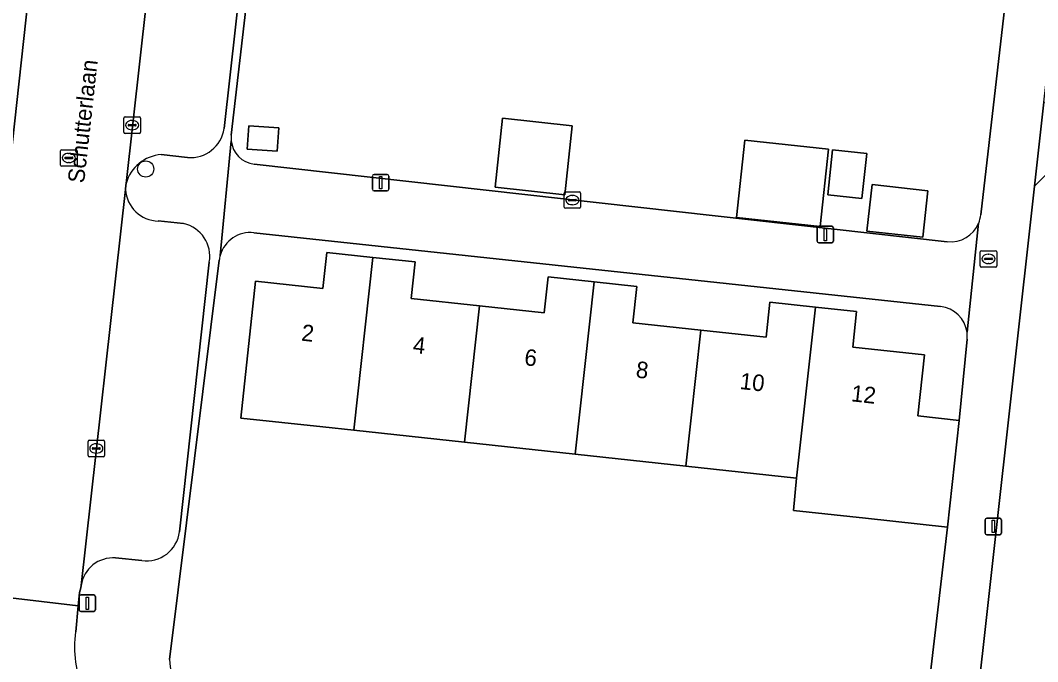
# Model space of a CAD drawing. Extents: x 161928 to 163071, y 386474 to 387428.
# Drawn here: x 162671 to 162732.7, y 386938.9 to 386977.8 of the extents above; entities that cross this region are included whole.
import ezdxf

# ---------------------------------------------------------------- set-up
doc = ezdxf.new("R2010")
doc.units = 0
for name, color, linetype in [('IMGEO_Boom', 7, 'Continuous'), ('IMGEO_Erf', 7, 'Continuous'), ('IMGEO_Groenvoorziening', 7, 'Continuous'), ('IMGEO_Kolk', 7, 'Continuous'), ('IMGEO_Lichtmast', 7, 'Continuous'), ('IMGEO_Openbare_ruimte_label', 7, 'Continuous'), ('IMGEO_Pand', 7, 'Continuous'), ('IMGEO_Pand_nummerreeks', 7, 'Continuous'), ('IMGEO_Parkeervlak_open', 7, 'Continuous'), ('IMGEO_Rijbaan_lokaal_open', 7, 'Continuous'), ('IMGEO_Rioolput', 7, 'Continuous'), ('IMGEO_Voetpad_halfverhard', 7, 'Continuous'), ('IMGEO_Voetpad_open', 7, 'Continuous')]:
    doc.layers.add(name, color=color, linetype=linetype)

msp = doc.modelspace()

# ---------------------------------------------------------------- linework, layer by layer
at = {"layer": 'IMGEO_Boom'}
msp.add_circle((162678.618, 386968.779), 0.489, dxfattribs=at)
at = {"layer": 'IMGEO_Erf'}
for points in [[(162686.384, 386993.137), (162683.804, 386970.821)], [(162729.239, 386965.998), (162731.775, 386987.949)], [(162685.19, 386969.078), (162727.203, 386964.376)], [(162726.797, 386960.449), (162685.174, 386964.917)], [(162685.279, 386961.984), (162689.362, 386961.541), (162689.599, 386963.726), (162692.388, 386963.423), (162694.959, 386963.144), (162694.719, 386960.933), (162698.855, 386960.485), (162702.781, 386960.059), (162703.017, 386962.235), (162705.805, 386961.933), (162708.395, 386961.652), (162708.157, 386959.463), (162712.275, 386959.016), (162716.232, 386958.587), (162716.462, 386960.71), (162719.218, 386960.411), (162721.708, 386960.141), (162721.474, 386957.985), (162725.819, 386957.514), (162725.418, 386953.813), (162727.924, 386953.541), (162728.413, 386958.474)], [(162683.07, 386963.249), (162680.587, 386943.275), (162680.063, 386939.055)], [(162724.846, 386926.688), (162727.223, 386947.077), (162722.253, 386947.616), (162717.889, 386948.089), (162718.076, 386950.035), (162711.367, 386950.762), (162704.656, 386951.49), (162697.945, 386952.217), (162691.234, 386952.945), (162689.35, 386953.149), (162684.379, 386953.688), (162685.279, 386961.984)]]:
    msp.add_lwpolyline(points, dxfattribs=at)
for points in [[(162704.021, 386967.217), (162699.801, 386967.675), (162700.255, 386971.86), (162704.475, 386971.402)], [(162686.688, 386971.271), (162686.585, 386969.858), (162684.762, 386969.991), (162684.865, 386971.404)], [(162720.011, 386969.978), (162719.502, 386965.287), (162714.437, 386965.837), (162714.946, 386970.527)], [(162722.335, 386969.717), (162722.039, 386966.988), (162719.965, 386967.213), (162720.261, 386969.942)], [(162726.037, 386967.465), (162725.73, 386964.639), (162722.34, 386965.007), (162722.646, 386967.833)]]:
    msp.add_lwpolyline(points, close=True, dxfattribs=at)
for centre, radius, start, end in [((162685.428, 386970.64), 1.634, 173.63623, 185.33144), ((162685.366, 386970.64), 1.572, 185.55341, 263.58686), ((162727.406, 386966.21), 1.845, 263.68296, 337.60686), ((162727.364, 386966.221), 1.889, 337.78168, 353.21422), ((162684.969, 386963.015), 1.913, 83.83694, 163.85328), ((162685.125, 386962.984), 2.072, 164.2225, 172.64047), ((162726.607, 386958.644), 1.815, 7.52434, 83.99095), ((162726.605, 386958.647), 1.816, 354.53182, 7.43402), ((162682.881, 386939.018), 2.818, 179.2547, 251.67664)]:
    msp.add_arc(centre, radius, start, end, dxfattribs=at)
at = {"layer": 'IMGEO_Groenvoorziening'}
msp.add_lwpolyline([(162764.875, 387000.002), (162732.493, 386967.738), (162727.428, 386922.197), (162740.165, 386932.107), (162739.98, 386932.355), (162739.862, 386932.554), (162739.761, 386932.764), (162739.68, 386932.981), (162739.619, 386933.205), (162739.578, 386933.434), (162739.557, 386933.665), (162742.231, 386959.597), (162742.55, 386961.442), (162743.104, 386963.23), (162743.55, 386964.27), (162744.158, 386965.414), (162744.866, 386966.499), (162745.668, 386967.516), (162746.558, 386968.458), (162760.645, 386982.09)], dxfattribs=at)
at = {"layer": 'IMGEO_Kolk'}
for p, q in [((162677.293, 386971.013), (162677.293, 386971.865)), ((162677.368, 386971.939), (162678.22, 386971.939)), ((162677.781, 386971.719), (162677.806, 386971.719)), ((162678.294, 386971.865), (162678.294, 386971.013)), ((162677.552, 386971.433), (162677.552, 386971.445)), ((162677.99, 386971.396), (162677.592, 386971.396)), ((162677.595, 386971.482), (162677.993, 386971.482)), ((162677.804, 386971.159), (162677.779, 386971.159)), ((162678.036, 386971.445), (162678.036, 386971.433)), ((162678.22, 386970.939), (162677.368, 386970.939)), ((162704.058, 386967.398), (162704.91, 386967.398)), ((162703.983, 386966.472), (162703.983, 386967.324)), ((162704.242, 386966.892), (162704.242, 386966.904)), ((162704.68, 386966.855), (162704.282, 386966.855)), ((162704.285, 386966.941), (162704.683, 386966.941)), ((162704.471, 386967.178), (162704.496, 386967.178)), ((162704.726, 386966.904), (162704.726, 386966.892)), ((162704.984, 386967.324), (162704.984, 386966.472)), ((162704.91, 386966.398), (162704.058, 386966.398)), ((162704.494, 386966.618), (162704.469, 386966.618)), ((162675.12, 386951.418), (162675.12, 386952.27)), ((162675.195, 386952.344), (162676.047, 386952.344)), ((162675.608, 386952.124), (162675.633, 386952.124)), ((162676.121, 386952.27), (162676.121, 386951.418)), ((162676.047, 386951.344), (162675.195, 386951.344)), ((162675.379, 386951.838), (162675.379, 386951.85)), ((162675.817, 386951.801), (162675.419, 386951.801)), ((162675.422, 386951.887), (162675.82, 386951.887)), ((162675.631, 386951.564), (162675.606, 386951.564)), ((162675.863, 386951.85), (162675.863, 386951.838))]:
    msp.add_line(p, q, dxfattribs=at)
for points in [[(162677.293, 386971.013), (162677.293, 386971.865)], [(162677.368, 386971.939), (162678.22, 386971.939)], [(162678.294, 386971.865), (162678.294, 386971.013)], [(162678.22, 386970.939), (162677.368, 386970.939)], [(162704.058, 386967.398), (162704.91, 386967.398)], [(162703.983, 386966.472), (162703.983, 386967.324)], [(162704.984, 386967.324), (162704.984, 386966.472)], [(162704.91, 386966.398), (162704.058, 386966.398)], [(162675.12, 386951.418), (162675.12, 386952.27)], [(162675.195, 386952.344), (162676.047, 386952.344)], [(162676.121, 386952.27), (162676.121, 386951.418)], [(162676.047, 386951.344), (162675.195, 386951.344)]]:
    msp.add_lwpolyline(points, dxfattribs=at)
for centre, radius, start, end in [((162677.37, 386971.863), 0.0765, 91.55205, 178.44795), ((162677.37, 386971.863), 0.0765, 91.55205, 178.44795), ((162678.218, 386971.863), 0.0765, 1.55205, 88.44795), ((162678.218, 386971.863), 0.0765, 1.55205, 88.44795), ((162677.592, 386971.442), 0.0403, 85.87752, 175.75265), ((162677.589, 386971.432), 0.0366, 178.93798, 274.71019), ((162677.993, 386971.439), 0.043, 264.86636, 352.45326), ((162677.997, 386971.444), 0.0386, 1.73085, 96.63898), ((162677.37, 386971.015), 0.0765, 181.55205, 268.44795), ((162677.37, 386971.015), 0.0765, 181.55205, 268.44795), ((162678.218, 386971.015), 0.0765, 271.55205, 358.44795), ((162678.218, 386971.015), 0.0765, 271.55205, 358.44795), ((162704.06, 386967.322), 0.0765, 91.55205, 178.44795), ((162704.06, 386967.322), 0.0765, 91.55205, 178.44795), ((162704.908, 386967.322), 0.0765, 1.55205, 88.44795), ((162704.908, 386967.322), 0.0765, 1.55205, 88.44795), ((162704.282, 386966.901), 0.0403, 85.87752, 175.75265), ((162704.279, 386966.891), 0.0366, 178.93798, 274.71019), ((162704.683, 386966.898), 0.043, 264.86636, 352.45326), ((162704.687, 386966.903), 0.0386, 1.73085, 96.63898), ((162704.06, 386966.474), 0.0765, 181.55205, 268.44795), ((162704.06, 386966.474), 0.0765, 181.55205, 268.44795), ((162704.908, 386966.474), 0.0765, 271.55205, 358.44795), ((162704.908, 386966.474), 0.0765, 271.55205, 358.44795), ((162675.197, 386952.268), 0.0765, 91.55205, 178.44795), ((162675.197, 386952.268), 0.0765, 91.55205, 178.44795), ((162676.045, 386952.268), 0.0765, 1.55205, 88.44795), ((162676.045, 386952.268), 0.0765, 1.55205, 88.44795), ((162675.197, 386951.42), 0.0765, 181.55205, 268.44795), ((162675.197, 386951.42), 0.0765, 181.55205, 268.44795), ((162675.419, 386951.847), 0.0403, 85.87752, 175.75265), ((162675.416, 386951.837), 0.0366, 178.93798, 274.71019), ((162675.82, 386951.844), 0.043, 264.86636, 352.45326), ((162675.824, 386951.849), 0.0386, 1.73085, 96.63898), ((162676.045, 386951.42), 0.0765, 271.55205, 358.44795), ((162676.045, 386951.42), 0.0765, 271.55205, 358.44795)]:
    msp.add_arc(centre, radius, start, end, dxfattribs=at)
for centre, major_axis, ratio, start_param, end_param in [((162677.78, 386971.439), (-0.387, 0.002), 0.722429, 4.712389, 7.853982), ((162677.805, 386971.439), (-0.39, 0.002), 0.717154, 1.570796, 4.712389), ((162704.47, 386966.898), (-0.387, 0.002), 0.722429, 4.712389, 7.853982), ((162704.495, 386966.898), (-0.39, 0.002), 0.717154, 1.570796, 4.712389), ((162675.607, 386951.844), (-0.387, 0.002), 0.722429, 4.712389, 7.853982), ((162675.632, 386951.844), (-0.39, 0.002), 0.717154, 1.570796, 4.712389)]:
    msp.add_ellipse(centre, major_axis=major_axis, ratio=ratio, start_param=start_param, end_param=end_param, dxfattribs=at)
at = {"layer": 'IMGEO_Lichtmast'}
for p, q in [((162692.36, 386967.553), (162692.36, 386968.353)), ((162692.36, 386968.353), (162692.36, 386967.553)), ((162692.46, 386968.453), (162693.25, 386968.453)), ((162693.25, 386968.453), (162692.46, 386968.453)), ((162693.35, 386968.353), (162693.35, 386967.553)), ((162693.35, 386967.553), (162693.35, 386968.353)), ((162693.25, 386967.453), (162692.46, 386967.453)), ((162692.46, 386967.453), (162693.25, 386967.453)), ((162719.316, 386964.407), (162719.316, 386965.207)), ((162719.316, 386965.207), (162719.316, 386964.407)), ((162719.416, 386965.307), (162720.206, 386965.307)), ((162720.206, 386965.307), (162719.416, 386965.307)), ((162720.306, 386965.207), (162720.306, 386964.407)), ((162720.306, 386964.407), (162720.306, 386965.207)), ((162720.206, 386964.307), (162719.416, 386964.307)), ((162719.416, 386964.307), (162720.206, 386964.307)), ((162729.602, 386947.617), (162730.392, 386947.617)), ((162730.392, 386947.617), (162729.602, 386947.617)), ((162729.502, 386946.717), (162729.502, 386947.517)), ((162729.502, 386947.517), (162729.502, 386946.717)), ((162730.492, 386947.517), (162730.492, 386946.717)), ((162730.492, 386946.717), (162730.492, 386947.517)), ((162730.392, 386946.617), (162729.602, 386946.617)), ((162729.602, 386946.617), (162730.392, 386946.617)), ((162674.581, 386942.067), (162674.581, 386942.867)), ((162674.581, 386942.867), (162674.581, 386942.067)), ((162674.681, 386942.967), (162675.471, 386942.967)), ((162675.471, 386942.967), (162674.681, 386942.967)), ((162675.571, 386942.867), (162675.571, 386942.067)), ((162675.571, 386942.067), (162675.571, 386942.867)), ((162675.471, 386941.967), (162674.681, 386941.967)), ((162674.681, 386941.967), (162675.471, 386941.967))]:
    msp.add_line(p, q, dxfattribs=at)
for points in [[(162692.78, 386968.328), (162692.93, 386968.328), (162692.93, 386967.578), (162692.78, 386967.578), (162692.78, 386968.328)], [(162719.736, 386965.182), (162719.886, 386965.182), (162719.886, 386964.432), (162719.736, 386964.432), (162719.736, 386965.182)], [(162729.922, 386947.492), (162730.072, 386947.492), (162730.072, 386946.742), (162729.922, 386946.742), (162729.922, 386947.492)], [(162675.001, 386942.842), (162675.151, 386942.842), (162675.151, 386942.092), (162675.001, 386942.092), (162675.001, 386942.842)]]:
    msp.add_lwpolyline(points, dxfattribs=at)
for centre, start, end in [((162692.46, 386968.353), 90, 180), ((162692.46, 386968.353), 90, 180), ((162693.25, 386968.353), 0, 90), ((162693.25, 386968.353), 360, 90), ((162692.46, 386967.553), 180, 270), ((162692.46, 386967.553), 180, 270), ((162693.25, 386967.553), 270, 0), ((162693.25, 386967.553), 270, 0), ((162719.416, 386965.207), 90, 180), ((162719.416, 386965.207), 90, 180), ((162720.206, 386965.207), 0, 90), ((162720.206, 386965.207), 360, 90), ((162719.416, 386964.407), 180, 270), ((162719.416, 386964.407), 180, 270), ((162720.206, 386964.407), 270, 0), ((162720.206, 386964.407), 270, 0), ((162729.602, 386947.517), 90, 180), ((162729.602, 386947.517), 90, 180), ((162730.392, 386947.517), 0, 90), ((162730.392, 386947.517), 360, 90), ((162729.602, 386946.717), 180, 270), ((162729.602, 386946.717), 180, 270), ((162730.392, 386946.717), 270, 0), ((162730.392, 386946.717), 270, 0), ((162674.681, 386942.867), 90, 180), ((162674.681, 386942.867), 90, 180), ((162675.471, 386942.867), 0, 90), ((162675.471, 386942.867), 360, 90), ((162674.681, 386942.067), 180, 270), ((162674.681, 386942.067), 180, 270), ((162675.471, 386942.067), 270, 0), ((162675.471, 386942.067), 270, 0)]:
    msp.add_arc(centre, 0.1, start, end, dxfattribs=at)
at = {"layer": 'IMGEO_Pand'}
for points in [[(162704.021, 386967.217), (162704.475, 386971.402), (162700.255, 386971.86), (162699.801, 386967.675)], [(162686.688, 386971.271), (162684.865, 386971.404), (162684.762, 386969.991), (162686.585, 386969.858)], [(162720.011, 386969.978), (162714.946, 386970.527), (162714.437, 386965.837), (162719.502, 386965.287)], [(162722.335, 386969.717), (162720.261, 386969.942), (162719.965, 386967.213), (162722.039, 386966.988)], [(162726.037, 386967.465), (162722.646, 386967.833), (162722.34, 386965.007), (162725.73, 386964.639)], [(162692.388, 386963.423), (162689.599, 386963.726), (162689.362, 386961.541), (162685.279, 386961.984), (162684.379, 386953.688), (162689.35, 386953.149), (162691.234, 386952.945)], [(162698.855, 386960.485), (162694.719, 386960.933), (162694.959, 386963.144), (162692.388, 386963.423), (162691.234, 386952.945), (162697.945, 386952.217)], [(162705.805, 386961.933), (162703.017, 386962.235), (162702.781, 386960.059), (162698.855, 386960.485), (162697.945, 386952.217), (162704.656, 386951.49)], [(162704.656, 386951.49), (162711.367, 386950.762), (162712.275, 386959.016), (162708.157, 386959.463), (162708.395, 386961.652), (162705.805, 386961.933)], [(162711.367, 386950.762), (162718.076, 386950.035), (162719.218, 386960.411), (162716.462, 386960.71), (162716.232, 386958.587), (162712.275, 386959.016)], [(162727.924, 386953.541), (162725.418, 386953.813), (162725.819, 386957.514), (162721.474, 386957.985), (162721.708, 386960.141), (162719.218, 386960.411), (162718.076, 386950.035), (162717.889, 386948.089), (162722.253, 386947.616), (162727.223, 386947.077)]]:
    msp.add_lwpolyline(points, close=True, dxfattribs=at)
at = {"layer": 'IMGEO_Parkeervlak_open'}
for points in [[(162680.745, 386997.584), (162677.426, 386967.911)], [(162683.375, 386971.233), (162685.826, 386993.116)], [(162679.551, 386969.653), (162681.15, 386969.485)], [(162677.384, 386967.529), (162674.7, 386943.541)], [(162680.915, 386965.473), (162679.379, 386965.629)], [(162680.665, 386946.786), (162682.472, 386963.135)], [(162676.791, 386945.206), (162678.39, 386945.051)]]:
    msp.add_lwpolyline(points, dxfattribs=at)
for centre, radius, start, end in [((162681.342, 386971.531), 2.055, 264.65339, 351.65424), ((162679.733, 386967.264), 2.396, 94.35001, 164.33738), ((162679.425, 386967.675), 2.047, 184.09349, 268.70087), ((162680.472, 386963.49), 2.032, 349.9244, 77.39916), ((162678.671, 386947.042), 2.01, 261.96404, 352.69695), ((162676.634, 386943.257), 1.955, 85.40619, 171.65231)]:
    msp.add_arc(centre, radius, start, end, dxfattribs=at)
at = {"layer": 'IMGEO_Rijbaan_lokaal_open'}
for points in [[(162691.231, 387091.093), (162693.5, 387112.815), (162694.409, 387121.082), (162687.432, 387121.85), (162686.533, 387113.67), (162686.47, 387113.209), (162684.224, 387092.998), (162684.185, 387092.427), (162680.14, 387056.497), (162679.577, 387051.491), (162673.781, 387000), (162672.867, 386991.683), (162668.033, 386947.676)], [(162667.5, 386943.127), (162674.52, 386942.316), (162674.596, 386943.12), (162674.685, 386943.407), (162674.7, 386943.541), (162677.384, 386967.529), (162677.406, 386967.799), (162677.426, 386967.911), (162680.745, 386997.584), (162681.018, 387000), (162683.883, 387026.348), (162684.038, 387027.729), (162687.209, 387056.161), (162687.39, 387057.78), (162688.557, 387068.241), (162690.631, 387086.989), (162690.914, 387089.548)], [(162674.371, 386940.74), (162674.52, 386942.316), (162667.5, 386943.127), (162667.198, 386941.124)]]:
    msp.add_lwpolyline(points, dxfattribs=at)
msp.add_arc((162680.454, 386939.786), 6.158, 171.08703, 205.48909, dxfattribs=at)
at = {"layer": 'IMGEO_Rioolput'}
for p, q in [((162673.457, 386969.022), (162673.457, 386969.874)), ((162673.532, 386969.948), (162674.384, 386969.948)), ((162674.458, 386969.874), (162674.458, 386969.022)), ((162673.716, 386969.442), (162673.716, 386969.454)), ((162674.154, 386969.405), (162673.756, 386969.405)), ((162673.759, 386969.491), (162674.157, 386969.491)), ((162673.945, 386969.728), (162673.97, 386969.728)), ((162674.2, 386969.454), (162674.2, 386969.442)), ((162674.384, 386968.948), (162673.532, 386968.948)), ((162673.968, 386969.168), (162673.943, 386969.168)), ((162729.209, 386962.904), (162729.209, 386963.756)), ((162729.284, 386963.83), (162730.136, 386963.83)), ((162730.21, 386963.756), (162730.21, 386962.904)), ((162729.468, 386963.324), (162729.468, 386963.336)), ((162729.906, 386963.287), (162729.508, 386963.287)), ((162729.511, 386963.373), (162729.909, 386963.373)), ((162729.72, 386963.05), (162729.695, 386963.05)), ((162729.697, 386963.61), (162729.722, 386963.61)), ((162729.952, 386963.336), (162729.952, 386963.324)), ((162730.136, 386962.83), (162729.284, 386962.83))]:
    msp.add_line(p, q, dxfattribs=at)
for points in [[(162673.457, 386969.022), (162673.457, 386969.874)], [(162673.532, 386969.948), (162674.384, 386969.948)], [(162674.458, 386969.874), (162674.458, 386969.022)], [(162674.384, 386968.948), (162673.532, 386968.948)], [(162729.209, 386962.904), (162729.209, 386963.756)], [(162729.284, 386963.83), (162730.136, 386963.83)], [(162730.21, 386963.756), (162730.21, 386962.904)], [(162730.136, 386962.83), (162729.284, 386962.83)]]:
    msp.add_lwpolyline(points, dxfattribs=at)
for centre, radius, start, end in [((162673.534, 386969.872), 0.0765, 91.55205, 178.44795), ((162673.534, 386969.872), 0.0765, 91.55205, 178.44795), ((162674.382, 386969.872), 0.0765, 1.55205, 88.44795), ((162674.382, 386969.872), 0.0765, 1.55205, 88.44795), ((162673.756, 386969.451), 0.0403, 85.87752, 175.75265), ((162673.753, 386969.441), 0.0366, 178.93798, 274.71019), ((162674.157, 386969.448), 0.043, 264.86636, 352.45326), ((162674.161, 386969.453), 0.0386, 1.73085, 96.63898), ((162673.534, 386969.024), 0.0765, 181.55205, 268.44795), ((162673.534, 386969.024), 0.0765, 181.55205, 268.44795), ((162674.382, 386969.024), 0.0765, 271.55205, 358.44795), ((162674.382, 386969.024), 0.0765, 271.55205, 358.44795), ((162729.286, 386963.754), 0.0765, 91.55205, 178.44795), ((162729.286, 386963.754), 0.0765, 91.55205, 178.44795), ((162730.134, 386963.754), 0.0765, 1.55205, 88.44795), ((162730.134, 386963.754), 0.0765, 1.55205, 88.44795), ((162729.508, 386963.333), 0.0403, 85.87752, 175.75265), ((162729.505, 386963.323), 0.0366, 178.93798, 274.71019), ((162729.909, 386963.33), 0.043, 264.86636, 352.45326), ((162729.913, 386963.335), 0.0386, 1.73085, 96.63898), ((162729.286, 386962.906), 0.0765, 181.55205, 268.44795), ((162729.286, 386962.906), 0.0765, 181.55205, 268.44795), ((162730.134, 386962.906), 0.0765, 271.55205, 358.44795), ((162730.134, 386962.906), 0.0765, 271.55205, 358.44795)]:
    msp.add_arc(centre, radius, start, end, dxfattribs=at)
for centre, major_axis, ratio, start_param, end_param in [((162673.944, 386969.448), (-0.387, 0.002), 0.722429, 4.712389, 7.853982), ((162673.969, 386969.448), (-0.39, 0.002), 0.717154, 1.570796, 4.712389), ((162729.696, 386963.33), (-0.387, 0.002), 0.722429, 4.712389, 7.853982), ((162729.721, 386963.33), (-0.39, 0.002), 0.717154, 1.570796, 4.712389)]:
    msp.add_ellipse(centre, major_axis=major_axis, ratio=ratio, start_param=start_param, end_param=end_param, dxfattribs=at)
at = {"layer": 'IMGEO_Voetpad_halfverhard'}
msp.add_lwpolyline([(162809.51, 387054.063), (162803.095, 387043.649), (162799.565, 387038.456), (162796.492, 387034.581), (162793.561, 387031.419), (162782.428, 387020.251), (162771.704, 387009.933), (162762.672, 387000.932), (162761.741, 387000), (162747.184, 386985.166), (162736.425, 386974.441), (162735.377, 386973.356), (162734.879, 386972.962), (162734.464, 386972.796), (162733.593, 386972.775), (162733.062, 386972.835), (162732.493, 386967.738), (162764.875, 387000.002)], dxfattribs=at)
at = {"layer": 'IMGEO_Voetpad_open'}
for points in [[(162721.08, 386924.534), (162728.42, 386920.117), (162728.355, 386920.16), (162728.2, 386920.279), (162728.055, 386920.411), (162727.923, 386920.555), (162727.805, 386920.711), (162727.701, 386920.877), (162727.612, 386921.051), (162727.539, 386921.233), (162727.482, 386921.42), (162727.442, 386921.612), (162727.42, 386921.806), (162727.415, 386922.002), (162727.428, 386922.197), (162732.493, 386967.738), (162733.062, 386972.835), (162736.14, 387000), (162742.11, 387053.173)], [(162683.804, 386970.821), (162686.384, 386993.137), (162687.132, 387001.055), (162689.78, 387023.479), (162690.527, 387030.351)], [(162685.826, 386993.116), (162683.375, 386971.233)], [(162667.198, 386941.124), (162667.5, 386943.127), (162667.682, 386944.595), (162668.033, 386947.676), (162672.867, 386991.683)], [(162731.775, 386987.949), (162729.239, 386965.998)], [(162683.801, 386970.488), (162683.131, 386963.547)], [(162683.131, 386963.547), (162683.801, 386970.488)], [(162681.15, 386969.485), (162679.551, 386969.653)], [(162727.203, 386964.376), (162685.19, 386969.078)], [(162677.426, 386967.911), (162677.406, 386967.799), (162677.384, 386967.529)], [(162679.379, 386965.629), (162680.915, 386965.473)], [(162729.112, 386965.507), (162728.406, 386958.882)], [(162728.406, 386958.882), (162729.112, 386965.507)], [(162685.174, 386964.917), (162726.797, 386960.449)], [(162680.063, 386939.055), (162680.587, 386943.275), (162683.07, 386963.249)], [(162682.472, 386963.135), (162680.665, 386946.786)], [(162728.413, 386958.474), (162727.924, 386953.541), (162727.223, 386947.077), (162724.846, 386926.688)], [(162678.39, 386945.051), (162676.791, 386945.206)], [(162674.7, 386943.541), (162674.685, 386943.407), (162674.596, 386943.12), (162674.52, 386942.316), (162674.371, 386940.74)]]:
    msp.add_lwpolyline(points, dxfattribs=at)
for centre, radius, start, end in [((162681.342, 386971.531), 2.055, 264.65339, 351.65424), ((162685.428, 386970.64), 1.634, 173.63623, 185.33144), ((162685.366, 386970.64), 1.572, 185.55341, 263.58686), ((162679.733, 386967.264), 2.396, 94.35001, 164.33738), ((162679.425, 386967.675), 2.047, 184.09349, 268.70087), ((162727.406, 386966.21), 1.845, 263.68296, 337.60686), ((162727.364, 386966.221), 1.889, 337.78168, 353.21422), ((162680.472, 386963.49), 2.032, 349.9244, 77.39916), ((162684.969, 386963.015), 1.913, 83.83694, 163.85328), ((162685.125, 386962.984), 2.072, 164.2225, 172.64047), ((162726.607, 386958.644), 1.815, 7.52434, 83.99095), ((162726.605, 386958.647), 1.816, 354.53182, 7.43402), ((162678.671, 386947.042), 2.01, 261.96404, 352.69695), ((162676.634, 386943.257), 1.955, 85.40619, 171.65231), ((162680.454, 386939.786), 6.158, 171.08703, 205.48909), ((162682.881, 386939.018), 2.818, 179.2547, 251.67664)]:
    msp.add_arc(centre, radius, start, end, dxfattribs=at)

# ---------------------------------------------------------------- texts
at = {"layer": 'IMGEO_Openbare_ruimte_label'}
msp.add_text('Schutterlaan', height=1, rotation=83.62818, dxfattribs=at).set_placement((162674.88, 386967.887))
at = {"layer": 'IMGEO_Pand_nummerreeks'}
for s, p in [('2', (162688.022, 386958.382)), ('4', (162694.78, 386957.637)), ('6', (162701.537, 386956.892)), ('8', (162708.298, 386956.146)), ('10', (162714.597, 386955.451)), ('12', (162721.348, 386954.707))]:
    msp.add_text(s, height=1, rotation=353.7079, dxfattribs=at).set_placement(p)

doc.saveas('drawing.dxf')
